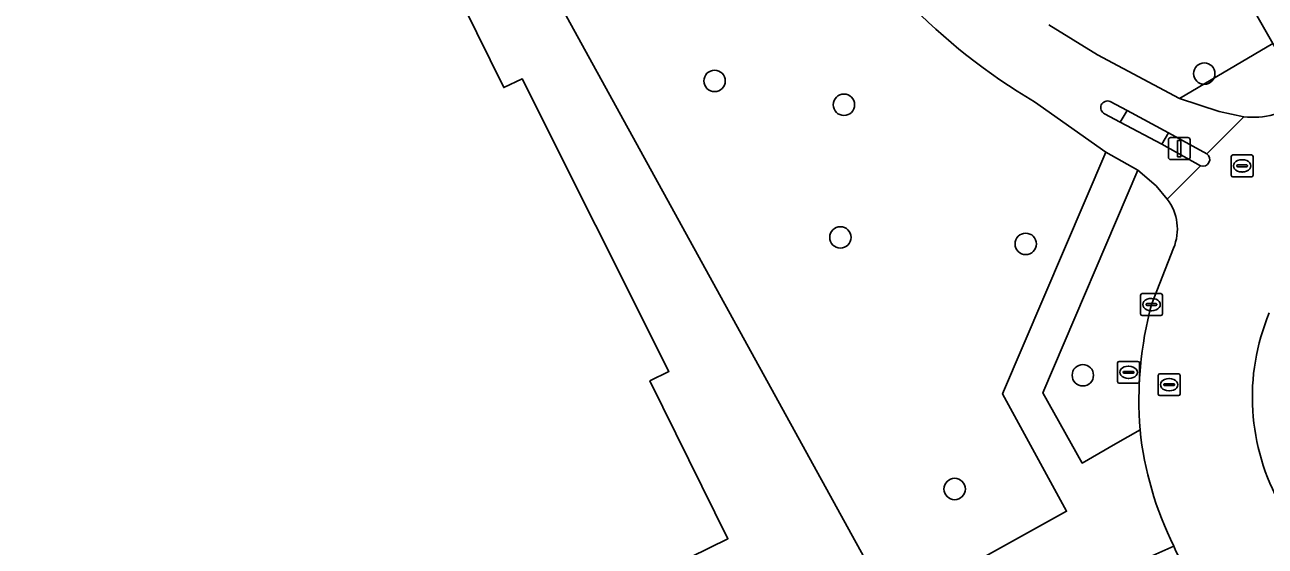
# Model space of a CAD drawing. Extents: x 157793 to 159380, y 380877 to 382313.
# Drawn here: x 158096.2 to 158152.9, y 381547.3 to 381571.1 of the extents above; entities that cross this region are included whole.
import ezdxf

# ---------------------------------------------------------------- set-up
doc = ezdxf.new("R2010")
doc.units = 0
for name, color, linetype in [('IMGEO_Boom', 7, 'Continuous'), ('IMGEO_Erf', 7, 'Continuous'), ('IMGEO_Fietspad_gesloten', 7, 'Continuous'), ('IMGEO_Groenvoorziening', 7, 'Continuous'), ('IMGEO_Kolk', 7, 'Continuous'), ('IMGEO_Lichtmast', 7, 'Continuous'), ('IMGEO_Pand', 7, 'Continuous'), ('IMGEO_Rijbaan_lokaal_open', 7, 'Continuous'), ('IMGEO_Rioolput', 7, 'Continuous'), ('IMGEO_Verkeerseiland_open', 7, 'Continuous'), ('IMGEO_Voetpad_halfverhard', 7, 'Continuous'), ('IMGEO_Voetpad_open', 7, 'Continuous')]:
    doc.layers.add(name, color=color, linetype=linetype)

msp = doc.modelspace()

# ---------------------------------------------------------------- linework, layer by layer
at = {"layer": 'IMGEO_Boom'}
for centre in [(158150.128, 381568.9), (158127.724, 381568.564), (158133.643, 381567.47), (158133.481, 381561.404), (158141.961, 381561.111), (158144.574, 381555.1), (158138.709, 381549.9)]:
    msp.add_circle(centre, 0.489, dxfattribs=at)
at = {"layer": 'IMGEO_Erf'}
for points in [[(158158.169, 381504.602), (158154.491, 381510.898), (158149.399, 381519.895), (158143.365, 381530.935), (158143.503, 381531.025), (158137.548, 381541.808), (158136.029, 381544.559), (158135.619, 381544.862), (158113.502, 381585.042), (158046.275, 381551.295), (158054.345, 381535.34), (158059.56, 381524.88), (158060.257, 381523.483), (158063.694, 381516.906), (158064.197, 381515.906), (158065.28, 381513.751), (158065.654, 381513.007), (158068.231, 381507.882), (158068.608, 381508.031)], [(158070.893, 381562.132), (158103.655, 381578.494), (158104.502, 381576.747), (158106.224, 381577.602), (158105.387, 381579.288), (158115.267, 381576.027), (158117.06, 381572.469), (158116.22, 381572.029), (158118.083, 381568.259), (158118.927, 381568.657), (158125.638, 381555.277), (158124.766, 381554.844), (158128.334, 381547.628), (158100.877, 381534.147), (158096.437, 381535.567), (158096.877, 381536.846), (158097.047, 381537.342), (158090.916, 381539.303)]]:
    msp.add_lwpolyline(points, dxfattribs=at)
at = {"layer": 'IMGEO_Fietspad_gesloten'}
for points in [[(158145.822, 381567.62), (158146.597, 381567.212), (158148.488, 381566.19), (158150.242, 381565.227), (158151.934, 381566.924), (158150.804, 381567.168), (158148.989, 381567.756), (158145.252, 381569.749), (158143.024, 381571.128)], [(158142.362, 381567.604), (158145.632, 381565.297), (158147.084, 381564.485), (158147.934, 381563.759), (158148.436, 381563.161), (158149.957, 381564.681), (158148.185, 381565.668), (158146.285, 381566.679), (158145.569, 381567.06)]]:
    msp.add_lwpolyline(points, dxfattribs=at)
for centre, radius, start, end in [((158156.332, 381591.28), 27.491, 223.8314, 239.4572), ((158145.699, 381567.338), 0.307, 66.4373, 244.9372)]:
    msp.add_arc(centre, radius, start, end, dxfattribs=at)
at = {"layer": 'IMGEO_Groenvoorziening'}
for points in [[(158143.024, 381571.128), (158145.252, 381569.749), (158148.989, 381567.756), (158153.268, 381570.271), (158150.193, 381575.673), (158149.669, 381576.739), (158149.335, 381577.878), (158141.414, 381582.545), (158139.265, 381583.945), (158135.563, 381586.357), (158132.658, 381598.166), (158131.164, 381599.215)], [(158123.97, 381584.484), (158118.938, 381586.88), (158112.371, 381589.355), (158111.392, 381588.876), (158113.502, 381585.042), (158135.619, 381544.862), (158136.029, 381544.559), (158143.827, 381548.886), (158140.901, 381554.246), (158145.632, 381565.297), (158142.362, 381567.604)], [(158148.436, 381563.161), (158147.934, 381563.759), (158147.084, 381564.485), (158142.751, 381554.302), (158144.545, 381551.089), (158146.062, 381551.969), (158147.192, 381552.602)], [(158147.717, 381558.335), (158148.722, 381560.918)]]:
    msp.add_lwpolyline(points, dxfattribs=at)
for centre, radius, start, end in [((158156.332, 381591.28), 27.491, 223.8314, 239.4572), ((158146.633, 381561.791), 2.264, 337.3116, 37.2213), ((158163.999, 381553.953), 16.861, 164.9381, 184.5974)]:
    msp.add_arc(centre, radius, start, end, dxfattribs=at)
at = {"layer": 'IMGEO_Kolk'}
for p, q in [((158147.216, 381557.909), (158147.216, 381558.761)), ((158147.291, 381558.835), (158148.143, 381558.835)), ((158147.704, 381558.615), (158147.729, 381558.615)), ((158148.217, 381558.761), (158148.217, 381557.909)), ((158147.475, 381558.329), (158147.475, 381558.341)), ((158147.913, 381558.292), (158147.515, 381558.292)), ((158147.518, 381558.378), (158147.916, 381558.378)), ((158147.727, 381558.055), (158147.702, 381558.055)), ((158147.959, 381558.341), (158147.959, 381558.329)), ((158148.143, 381557.835), (158147.291, 381557.835))]:
    msp.add_line(p, q, dxfattribs=at)
for points in [[(158147.216, 381557.909), (158147.216, 381558.761)], [(158147.291, 381558.835), (158148.143, 381558.835)], [(158148.217, 381558.761), (158148.217, 381557.909)], [(158148.143, 381557.835), (158147.291, 381557.835)]]:
    msp.add_lwpolyline(points, dxfattribs=at)
for centre, radius, start, end in [((158147.293, 381558.759), 0.0765, 91.552, 178.448), ((158147.293, 381558.759), 0.0765, 91.552, 178.448), ((158148.141, 381558.759), 0.0765, 1.552, 88.448), ((158148.141, 381558.759), 0.0765, 1.552, 88.448), ((158147.515, 381558.338), 0.0403, 85.8775, 175.7526), ((158147.512, 381558.328), 0.0366, 178.938, 274.7102), ((158147.916, 381558.335), 0.043, 264.8664, 352.4533), ((158147.92, 381558.34), 0.0386, 1.7309, 96.639), ((158147.293, 381557.911), 0.0765, 181.552, 268.448), ((158147.293, 381557.911), 0.0765, 181.552, 268.448), ((158148.141, 381557.911), 0.0765, 271.552, 358.448), ((158148.141, 381557.911), 0.0765, 271.552, 358.448)]:
    msp.add_arc(centre, radius, start, end, dxfattribs=at)
for centre, major_axis, ratio, start_param, end_param in [((158147.703, 381558.335), (-0.387, 0.002), 0.722429, 4.712389, 7.853982), ((158147.728, 381558.335), (-0.39, 0.002), 0.717154, 1.570796, 4.712389)]:
    msp.add_ellipse(centre, major_axis=major_axis, ratio=ratio, start_param=start_param, end_param=end_param, dxfattribs=at)
at = {"layer": 'IMGEO_Lichtmast'}
for p, q in [((158148.589, 381565.968), (158149.379, 381565.968)), ((158149.379, 381565.968), (158148.589, 381565.968)), ((158148.489, 381565.068), (158148.489, 381565.868)), ((158148.489, 381565.868), (158148.489, 381565.068)), ((158149.479, 381565.868), (158149.479, 381565.068)), ((158149.479, 381565.068), (158149.479, 381565.868)), ((158149.379, 381564.968), (158148.589, 381564.968)), ((158148.589, 381564.968), (158149.379, 381564.968))]:
    msp.add_line(p, q, dxfattribs=at)
msp.add_lwpolyline([(158148.909, 381565.843), (158149.059, 381565.843), (158149.059, 381565.093), (158148.909, 381565.093), (158148.909, 381565.843)], dxfattribs=at)
for centre, start, end in [((158148.589, 381565.868), 90, 180), ((158148.589, 381565.868), 90, 180), ((158149.379, 381565.868), 0, 90), ((158149.379, 381565.868), 360, 90), ((158148.589, 381565.068), 180, 270), ((158148.589, 381565.068), 180, 270), ((158149.379, 381565.068), 270, 0), ((158149.379, 381565.068), 270, 0)]:
    msp.add_arc(centre, 0.1, start, end, dxfattribs=at)
at = {"layer": 'IMGEO_Pand'}
msp.add_lwpolyline([(158090.916, 381539.303), (158097.047, 381537.342), (158096.877, 381536.846), (158096.437, 381535.567), (158100.877, 381534.147), (158128.334, 381547.628), (158124.766, 381554.844), (158125.638, 381555.277), (158118.927, 381568.657), (158118.083, 381568.259), (158116.22, 381572.029), (158117.06, 381572.469), (158115.267, 381576.027), (158105.387, 381579.288), (158106.224, 381577.602), (158104.502, 381576.747), (158103.655, 381578.494), (158070.893, 381562.132)], dxfattribs=at)
at = {"layer": 'IMGEO_Rijbaan_lokaal_open'}
for points in [[(158151.934, 381566.924), (158150.242, 381565.227)], [(158149.957, 381564.681), (158148.436, 381563.161)], [(158148.722, 381560.918), (158147.717, 381558.335)], [(158148.739, 381547.289), (158148.825, 381547.056), (158155.415, 381535.054), (158159.97, 381537.562), (158153.644, 381549.128)]]:
    msp.add_lwpolyline(points, dxfattribs=at)
for centre, radius, start, end in [((158152.362, 381570.442), 3.544, 263.0716, 307.8038), ((158150.07, 381564.969), 0.31, 248.6005, 56.2724), ((158146.633, 381561.791), 2.264, 337.3116, 37.2213), ((158163.999, 381553.953), 16.861, 164.9381, 184.5974), ((158162.372, 381554.096), 10.043, 157.3878, 209.6502), ((158162.509, 381554.18), 15.398, 185.8826, 206.5856)]:
    msp.add_arc(centre, radius, start, end, dxfattribs=at)
at = {"layer": 'IMGEO_Rioolput'}
for p, q in [((158151.362, 381564.251), (158151.362, 381565.103)), ((158151.437, 381565.177), (158152.289, 381565.177)), ((158151.85, 381564.957), (158151.875, 381564.957)), ((158152.363, 381565.103), (158152.363, 381564.251)), ((158151.621, 381564.671), (158151.621, 381564.683)), ((158152.059, 381564.634), (158151.661, 381564.634)), ((158151.664, 381564.72), (158152.062, 381564.72)), ((158151.873, 381564.397), (158151.848, 381564.397)), ((158152.105, 381564.683), (158152.105, 381564.671)), ((158152.289, 381564.177), (158151.437, 381564.177)), ((158146.241, 381555.737), (158147.093, 381555.737)), ((158146.166, 381554.811), (158146.166, 381555.663)), ((158146.425, 381555.231), (158146.425, 381555.243)), ((158146.863, 381555.194), (158146.465, 381555.194)), ((158146.468, 381555.28), (158146.866, 381555.28)), ((158146.654, 381555.517), (158146.679, 381555.517)), ((158146.909, 381555.243), (158146.909, 381555.231)), ((158147.167, 381555.663), (158147.167, 381554.811)), ((158148.097, 381555.17), (158148.949, 381555.17)), ((158147.093, 381554.737), (158146.241, 381554.737)), ((158146.677, 381554.957), (158146.652, 381554.957)), ((158148.022, 381554.244), (158148.022, 381555.096)), ((158148.281, 381554.664), (158148.281, 381554.676)), ((158148.719, 381554.627), (158148.321, 381554.627)), ((158148.324, 381554.713), (158148.722, 381554.713)), ((158148.51, 381554.95), (158148.535, 381554.95)), ((158148.765, 381554.676), (158148.765, 381554.664)), ((158149.023, 381555.096), (158149.023, 381554.244)), ((158148.949, 381554.17), (158148.097, 381554.17)), ((158148.533, 381554.39), (158148.508, 381554.39))]:
    msp.add_line(p, q, dxfattribs=at)
for points in [[(158151.362, 381564.251), (158151.362, 381565.103)], [(158151.437, 381565.177), (158152.289, 381565.177)], [(158152.363, 381565.103), (158152.363, 381564.251)], [(158152.289, 381564.177), (158151.437, 381564.177)], [(158146.241, 381555.737), (158147.093, 381555.737)], [(158146.166, 381554.811), (158146.166, 381555.663)], [(158147.167, 381555.663), (158147.167, 381554.811)], [(158148.097, 381555.17), (158148.949, 381555.17)], [(158147.093, 381554.737), (158146.241, 381554.737)], [(158148.022, 381554.244), (158148.022, 381555.096)], [(158149.023, 381555.096), (158149.023, 381554.244)], [(158148.949, 381554.17), (158148.097, 381554.17)]]:
    msp.add_lwpolyline(points, dxfattribs=at)
for centre, radius, start, end in [((158151.439, 381565.101), 0.0765, 91.552, 178.448), ((158151.439, 381565.101), 0.0765, 91.552, 178.448), ((158152.287, 381565.101), 0.0765, 1.552, 88.448), ((158152.287, 381565.101), 0.0765, 1.552, 88.448), ((158151.439, 381564.253), 0.0765, 181.552, 268.448), ((158151.439, 381564.253), 0.0765, 181.552, 268.448), ((158151.661, 381564.68), 0.0403, 85.8775, 175.7526), ((158151.658, 381564.67), 0.0366, 178.938, 274.7102), ((158152.062, 381564.677), 0.043, 264.8664, 352.4533), ((158152.066, 381564.682), 0.0386, 1.7309, 96.639), ((158152.287, 381564.253), 0.0765, 271.552, 358.448), ((158152.287, 381564.253), 0.0765, 271.552, 358.448), ((158146.243, 381555.661), 0.0765, 91.552, 178.448), ((158146.243, 381555.661), 0.0765, 91.552, 178.448), ((158147.091, 381555.661), 0.0765, 1.552, 88.448), ((158147.091, 381555.661), 0.0765, 1.552, 88.448), ((158146.465, 381555.24), 0.0403, 85.8775, 175.7526), ((158146.462, 381555.23), 0.0366, 178.938, 274.7102), ((158146.866, 381555.237), 0.043, 264.8664, 352.4533), ((158146.87, 381555.242), 0.0386, 1.7309, 96.639), ((158148.099, 381555.094), 0.0765, 91.552, 178.448), ((158148.099, 381555.094), 0.0765, 91.552, 178.448), ((158148.947, 381555.094), 0.0765, 1.552, 88.448), ((158148.947, 381555.094), 0.0765, 1.552, 88.448), ((158146.243, 381554.813), 0.0765, 181.552, 268.448), ((158146.243, 381554.813), 0.0765, 181.552, 268.448), ((158147.091, 381554.813), 0.0765, 271.552, 358.448), ((158147.091, 381554.813), 0.0765, 271.552, 358.448), ((158148.321, 381554.673), 0.0403, 85.8775, 175.7526), ((158148.318, 381554.663), 0.0366, 178.938, 274.7102), ((158148.722, 381554.67), 0.043, 264.8664, 352.4533), ((158148.726, 381554.675), 0.0386, 1.7309, 96.639), ((158148.099, 381554.246), 0.0765, 181.552, 268.448), ((158148.099, 381554.246), 0.0765, 181.552, 268.448), ((158148.947, 381554.246), 0.0765, 271.552, 358.448), ((158148.947, 381554.246), 0.0765, 271.552, 358.448)]:
    msp.add_arc(centre, radius, start, end, dxfattribs=at)
for centre, major_axis, ratio, start_param, end_param in [((158151.849, 381564.677), (-0.387, 0.002), 0.722429, 4.712389, 7.853982), ((158151.874, 381564.677), (-0.39, 0.002), 0.717154, 1.570796, 4.712389), ((158146.653, 381555.237), (-0.387, 0.002), 0.722429, 4.712389, 7.853982), ((158146.678, 381555.237), (-0.39, 0.002), 0.717154, 1.570796, 4.712389), ((158148.509, 381554.67), (-0.387, 0.002), 0.722429, 4.712389, 7.853982), ((158148.534, 381554.67), (-0.39, 0.002), 0.717154, 1.570796, 4.712389)]:
    msp.add_ellipse(centre, major_axis=major_axis, ratio=ratio, start_param=start_param, end_param=end_param, dxfattribs=at)
at = {"layer": 'IMGEO_Verkeerseiland_open'}
for points in [[(158146.285, 381566.679), (158146.597, 381567.212), (158145.822, 381567.62)], [(158145.569, 381567.06), (158146.285, 381566.679)], [(158148.488, 381566.19), (158148.185, 381565.668), (158149.957, 381564.681)], [(158150.242, 381565.227), (158148.488, 381566.19)]]:
    msp.add_lwpolyline(points, dxfattribs=at)
for centre, radius, start, end in [((158145.699, 381567.338), 0.307, 66.4373, 244.9372), ((158150.07, 381564.969), 0.31, 248.6005, 56.2724)]:
    msp.add_arc(centre, radius, start, end, dxfattribs=at)
at = {"layer": 'IMGEO_Voetpad_halfverhard'}
msp.add_lwpolyline([(158148.586, 381585.619), (158149.335, 381577.878), (158149.669, 381576.739), (158150.193, 381575.673), (158153.268, 381570.271), (158154.718, 381567.816), (158156.032, 381568.79), (158154.482, 381571.37), (158151.335, 381576.687), (158150.915, 381577.607), (158150.697, 381578.594), (158150.118, 381585.513)], dxfattribs=at)
at = {"layer": 'IMGEO_Voetpad_open'}
for points in [[(158154.534, 381567.642), (158154.718, 381567.816), (158153.268, 381570.271), (158148.989, 381567.756), (158150.804, 381567.168), (158151.934, 381566.924)], [(158147.192, 381552.602), (158146.062, 381551.969), (158144.545, 381551.089), (158142.751, 381554.302), (158147.084, 381564.485), (158145.632, 381565.297), (158140.901, 381554.246), (158143.827, 381548.886), (158136.029, 381544.559), (158137.548, 381541.808), (158139.575, 381542.843), (158144.538, 381545.376), (158147.639, 381546.803), (158148.739, 381547.289)], [(158148.825, 381547.056), (158148.739, 381547.289), (158147.639, 381546.803), (158144.538, 381545.376), (158150.255, 381534.969), (158145.375, 381532.267), (158139.575, 381542.843), (158137.548, 381541.808), (158143.503, 381531.025), (158143.365, 381530.935), (158149.399, 381519.895), (158154.491, 381510.898), (158158.169, 381504.602)]]:
    msp.add_lwpolyline(points, dxfattribs=at)
msp.add_lwpolyline([(158146.597, 381567.212), (158146.285, 381566.679), (158148.185, 381565.668), (158148.488, 381566.19)], close=True, dxfattribs=at)
for centre, radius, start, end in [((158152.362, 381570.442), 3.544, 263.0716, 307.8038), ((158162.372, 381554.096), 10.043, 157.3878, 209.6502), ((158162.509, 381554.18), 15.398, 185.8826, 206.5856)]:
    msp.add_arc(centre, radius, start, end, dxfattribs=at)

doc.saveas('drawing.dxf')
